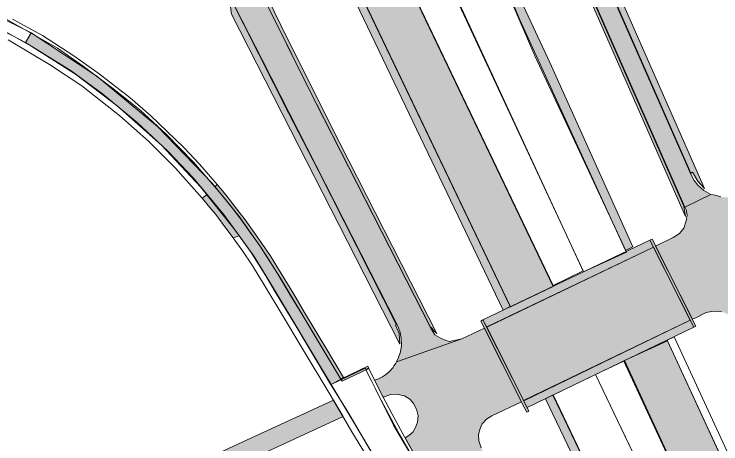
# Model space of a CAD drawing. Extents: x 2356431 to 2371438, y 6972864 to 6982525.
# Drawn here: x 2370099.62 to 2370139.97, y 6980280.57 to 6980305.09 of the extents above; entities that cross this region are included whole.
import ezdxf

# ---------------------------------------------------------------- set-up
doc = ezdxf.new("R2010")
doc.units = 0
doc.header["$LTSCALE"] = 5.6
for name, color, linetype, lineweight in [('1', 7, 'Continuous', 25), ('10', 7, 'Continuous', 13), ('12', 7, 'Continuous', 13), ('13', 7, 'Continuous', 13), ('9', 7, 'Continuous', 13)]:
    doc.layers.add(name, color=color, linetype=linetype, lineweight=lineweight)

msp = doc.modelspace()

# ---------------------------------------------------------------- hatches: boundary and pattern name
at = {"layer": '1'}
for points in [[(2370117.298, 6980285.888), (2370118.272, 6980284.264), (2370118.434, 6980284.35), (2370117.467, 6980285.964), (2370116.206, 6980288.058), (2370115.582, 6980289.104), (2370114.869, 6980290.285), (2370114.232, 6980291.314), (2370113.764, 6980292.001), (2370113.318, 6980292.641), (2370112.807, 6980293.35), (2370112.343, 6980293.962), (2370111.702, 6980294.779), (2370111.207, 6980295.366), (2370111.085, 6980295.242), (2370111.438, 6980294.811), (2370112.01, 6980294.111), (2370112.56, 6980293.39), (2370113.024, 6980292.755), (2370113.607, 6980291.924), (2370114.084, 6980291.198), (2370114.722, 6980290.191), (2370115.395, 6980289.045), (2370116.067, 6980287.947)], [(2370112.474, 6980292.444), (2370111.625, 6980293.595), (2370110.646, 6980294.808), (2370110.36, 6980294.596), (2370110.795, 6980294.051), (2370111.135, 6980293.65), (2370111.655, 6980292.957), (2370112.133, 6980292.328)], [(2370118.279, 6980284.267), (2370119.807, 6980285.005), (2370119.877, 6980284.877), (2370118.347, 6980284.144)]]:
    msp.add_hatch(color=256, dxfattribs=at).paths.add_polyline_path(points)
at = {"layer": '10'}
for points in [[(2370134.523, 6980291.608), (2370128.49, 6980304.772), (2370125.742, 6980311.334), (2370117.647, 6980331.159), (2370118.149, 6980330.843), (2370121.714, 6980322.088), (2370125.108, 6980313.768), (2370127.891, 6980307.309), (2370130.208, 6980302.329), (2370134.941, 6980291.813)], [(2370137.961, 6980293.547), (2370132.417, 6980306.16), (2370125.842, 6980318.794), (2370120.23, 6980329.566), (2370120.566, 6980329.336), (2370128.107, 6980314.837), (2370132.649, 6980305.991), (2370137.859, 6980294.127)], [(2370127.962, 6980288.39), (2370114.845, 6980315.786), (2370110.914, 6980323.248), (2370111.023, 6980325.005), (2370111.436, 6980329.149), (2370112.387, 6980327.162), (2370130.397, 6980289.554)], [(2370139.032, 6980295.134), (2370138.662, 6980295.558), (2370138.359, 6980296.075), (2370138.259, 6980296.026), (2370124.951, 6980326.288), (2370125.532, 6980325.809)], [(2370127.544, 6980288.198), (2370121.528, 6980300.75), (2370117.196, 6980309.824), (2370113.21, 6980318.142), (2370110.834, 6980322.613), (2370110.914, 6980323.248), (2370114.045, 6980317.255), (2370116.067, 6980313.188), (2370127.936, 6980288.415)], [(2370123.747, 6980286.868), (2370123.585, 6980287.02), (2370123.458, 6980287.22), (2370123.411, 6980287.197), (2370116.401, 6980300.907), (2370113.98, 6980305.806), (2370112.733, 6980308.492), (2370112.649, 6980309.016), (2370114.839, 6980304.468), (2370117.716, 6980298.699)], [(2370121.649, 6980286.255), (2370118.162, 6980293.087), (2370115.409, 6980298.485), (2370112.037, 6980305.099), (2370111.873, 6980306.22), (2370115.279, 6980299.461), (2370116.977, 6980296.182), (2370121.452, 6980287.367), (2370121.405, 6980287.344), (2370121.6, 6980286.859)], [(2370151.677, 6980248.04), (2370134.469, 6980285.321), (2370136.92, 6980286.456), (2370155.083, 6980247.096)], [(2370147.168, 6980247.199), (2370129.969, 6980283.148), (2370130.4, 6980283.359), (2370147.563, 6980247.393)]]:
    msp.add_hatch(color=256, dxfattribs=at).paths.add_polyline_path(points)
at = {"layer": '12'}
for points in [[(2370135.923, 6980292.196), (2370126.387, 6980287.639), (2370126.603, 6980287.231), (2370136.123, 6980291.797)], [(2370138.55, 6980287.286), (2370136.044, 6980292.255), (2370135.923, 6980292.196), (2370138.429, 6980287.227)], [(2370129.01, 6980282.442), (2370128.909, 6980282.643), (2370126.387, 6980287.639), (2370126.267, 6980287.58), (2370128.787, 6980282.585), (2370128.889, 6980282.386)], [(2370138.429, 6980287.227), (2370138.225, 6980287.633), (2370128.709, 6980283.044), (2370128.909, 6980282.643)]]:
    msp.add_hatch(color=256, dxfattribs=at).paths.add_polyline_path(points)
at = {"layer": '13'}
msp.add_hatch(color=256, dxfattribs=at).paths.add_polyline_path([(2370100.27, 6980303.472), (2370103.124, 6980301.66), (2370105.502, 6980299.864), (2370108.03, 6980297.608), (2370110.265, 6980295.242), (2370112.249, 6980292.763), (2370113.319, 6980291.272), (2370114.283, 6980289.705), (2370117.722, 6980283.966), (2370118.281, 6980284.262), (2370114.823, 6980290.029), (2370113.654, 6980291.864), (2370112.46, 6980293.547), (2370110.926, 6980295.441), (2370107.811, 6980298.686), (2370104.349, 6980301.557), (2370100.584, 6980304.018)])
at = {"layer": '9'}
for points in [[(2370137.911, 6980294.069), (2370139.411, 6980294.804), (2370139, 6980295.037), (2370138.669, 6980295.336), (2370138.459, 6980295.6), (2370138.261, 6980295.956), (2370124.886, 6980326.347), (2370123.151, 6980327.606), (2370128.614, 6980315.173), (2370128.059, 6980314.917), (2370130.926, 6980309.363), (2370132.625, 6980306.103), (2370132.903, 6980305.443)], [(2370113.777, 6980302.484), (2370121.492, 6980287.355), (2370121.641, 6980286.995), (2370121.723, 6980286.605), (2370121.737, 6980286.183), (2370121.683, 6980285.828), (2370121.575, 6980285.501), (2370121.46, 6980285.254), (2370125.191, 6980286.565), (2370124.462, 6980286.42), (2370124.049, 6980286.563), (2370123.648, 6980286.792), (2370123.405, 6980287.169), (2370116.828, 6980300.069), (2370114.125, 6980305.509), (2370111.136, 6980311.932), (2370111.651, 6980307.464), (2370111.872, 6980306.221)], [(2370138.347, 6980287.684), (2370136.246, 6980291.853), (2370137.26, 6980292.338), (2370137.61, 6980292.572), (2370137.857, 6980292.888), (2370137.99, 6980293.294), (2370138.045, 6980293.632), (2370137.993, 6980293.933), (2370137.911, 6980294.069), (2370139.411, 6980294.804), (2370139.65, 6980294.764), (2370139.978, 6980294.664), (2370140.437, 6980294.63), (2370140.873, 6980294.704), (2370141.185, 6980294.856), (2370141.291, 6980294.864), (2370141.741, 6980293.285), (2370141.354, 6980293.055), (2370141.104, 6980292.803), (2370140.948, 6980292.53), (2370140.812, 6980292.1), (2370140.811, 6980291.707), (2370140.941, 6980291.277), (2370141.17, 6980290.869), (2370141.538, 6980290.545), (2370142.016, 6980290.391), (2370142.41, 6980290.324), (2370142.682, 6980290.393), (2370142.786, 6980290.443), (2370143.958, 6980289.79), (2370143.706, 6980289.665), (2370143.386, 6980289.441), (2370143.142, 6980289.124), (2370142.875, 6980288.68), (2370142.751, 6980288.311), (2370142.705, 6980288.039), (2370142.691, 6980287.758), (2370142.662, 6980287.711), (2370141.04, 6980287.086), (2370140.742, 6980287.605), (2370140.558, 6980287.838), (2370140.257, 6980288.027), (2370140.006, 6980288.113), (2370139.718, 6980288.137), (2370139.441, 6980288.133), (2370139.144, 6980288.064), (2370139.016, 6980288.012), (2370138.551, 6980287.771)], [(2370128.72, 6980283.017), (2370126.602, 6980287.257), (2370136.12, 6980291.794), (2370138.221, 6980287.635)], [(2370126.003, 6980278.704), (2370125.763, 6980279.085), (2370125.38, 6980279.461), (2370124.938, 6980279.731), (2370124.434, 6980279.898), (2370123.973, 6980279.934), (2370123.476, 6980279.879), (2370123.198, 6980279.788), (2370123.024, 6980279.709), (2370122.712, 6980279.559), (2370121.94, 6980280.912), (2370122.161, 6980281.044), (2370122.377, 6980281.244), (2370122.543, 6980281.506), (2370122.652, 6980281.805), (2370122.685, 6980282.176), (2370122.6, 6980282.544), (2370122.432, 6980282.871), (2370122.222, 6980283.124), (2370121.915, 6980283.302), (2370121.448, 6980283.41), (2370121.115, 6980283.39), (2370120.807, 6980283.275), (2370120.699, 6980283.222), (2370120.205, 6980284.2), (2370120.417, 6980284.28), (2370120.646, 6980284.395), (2370120.819, 6980284.514), (2370121.051, 6980284.708), (2370121.238, 6980284.912), (2370121.328, 6980285.039), (2370121.416, 6980285.173), (2370121.46, 6980285.254), (2370125.191, 6980286.565), (2370126.472, 6980287.166), (2370128.583, 6980282.974), (2370126.897, 6980282.173), (2370126.601, 6980281.981), (2370126.351, 6980281.722), (2370126.223, 6980281.443), (2370126.135, 6980281.101), (2370126.152, 6980280.734), (2370126.281, 6980280.343), (2370126.876, 6980279.157)], [(2370101.441, 6980274.649), (2370109.877, 6980278.19), (2370118.407, 6980282.123), (2370117.848, 6980283.056), (2370113.172, 6980280.907), (2370109.025, 6980278.985), (2370104.559, 6980277.075), (2370100.898, 6980275.595)]]:
    msp.add_hatch(color=256, dxfattribs=at).paths.add_polyline_path(points)

# ---------------------------------------------------------------- linework, layer by layer
at = {"layer": '1', "lineweight": 13}
for points in [[(2370117.298, 6980285.888), (2370118.272, 6980284.264), (2370118.434, 6980284.35), (2370117.467, 6980285.964), (2370116.206, 6980288.058), (2370115.582, 6980289.104), (2370114.869, 6980290.285), (2370114.232, 6980291.314), (2370113.764, 6980292.001), (2370113.318, 6980292.641), (2370112.807, 6980293.35), (2370112.343, 6980293.962), (2370111.702, 6980294.779), (2370111.207, 6980295.366), (2370111.085, 6980295.242), (2370111.438, 6980294.811), (2370112.01, 6980294.111), (2370112.56, 6980293.39), (2370113.024, 6980292.755), (2370113.607, 6980291.924), (2370114.084, 6980291.198), (2370114.722, 6980290.191), (2370115.395, 6980289.045), (2370116.067, 6980287.947)], [(2370112.474, 6980292.444), (2370111.625, 6980293.595), (2370110.646, 6980294.808), (2370110.36, 6980294.596), (2370110.795, 6980294.051), (2370111.135, 6980293.65), (2370111.655, 6980292.957), (2370112.133, 6980292.328)], [(2370118.279, 6980284.267), (2370119.807, 6980285.005), (2370119.877, 6980284.877), (2370118.347, 6980284.144)]]:
    msp.add_lwpolyline(points, close=True, dxfattribs=at)
at = {"layer": '10'}
for points in [[(2370132.13, 6980290.384), (2370134.581, 6980291.517), (2370129.347, 6980302.711), (2370127.507, 6980307.007), (2370126.93, 6980306.92), (2370123.688, 6980313.748), (2370121.408, 6980318.441), (2370114.657, 6980332.893), (2370113.322, 6980333.6), (2370112.229, 6980334.16), (2370112.064, 6980333.261), (2370122.202, 6980311.856)], [(2370130.398, 6980289.599), (2370111.416, 6980329.236), (2370112.064, 6980333.262), (2370121.804, 6980312.627), (2370124.376, 6980307.034), (2370132.104, 6980290.437)], [(2370134.523, 6980291.608), (2370128.49, 6980304.772), (2370125.742, 6980311.334), (2370117.647, 6980331.159), (2370118.149, 6980330.843), (2370121.714, 6980322.088), (2370125.108, 6980313.768), (2370127.891, 6980307.309), (2370130.208, 6980302.329), (2370134.941, 6980291.813)], [(2370137.961, 6980293.547), (2370132.417, 6980306.16), (2370125.842, 6980318.794), (2370120.23, 6980329.566), (2370120.566, 6980329.336), (2370128.107, 6980314.837), (2370132.649, 6980305.991), (2370137.859, 6980294.127)], [(2370127.962, 6980288.39), (2370114.845, 6980315.786), (2370110.914, 6980323.248), (2370111.023, 6980325.005), (2370111.436, 6980329.149), (2370112.387, 6980327.162), (2370130.397, 6980289.554)], [(2370139.032, 6980295.134), (2370138.662, 6980295.558), (2370138.359, 6980296.075), (2370138.259, 6980296.026), (2370124.951, 6980326.288), (2370125.532, 6980325.809)], [(2370127.544, 6980288.198), (2370121.528, 6980300.75), (2370117.196, 6980309.824), (2370113.21, 6980318.142), (2370110.834, 6980322.613), (2370110.914, 6980323.248), (2370114.045, 6980317.255), (2370116.067, 6980313.188), (2370127.936, 6980288.415)], [(2370123.747, 6980286.868), (2370123.585, 6980287.02), (2370123.458, 6980287.22), (2370123.411, 6980287.197), (2370116.401, 6980300.907), (2370113.98, 6980305.806), (2370112.733, 6980308.492), (2370112.649, 6980309.016), (2370114.839, 6980304.468), (2370117.716, 6980298.699)], [(2370121.649, 6980286.255), (2370118.162, 6980293.087), (2370115.409, 6980298.485), (2370112.037, 6980305.099), (2370111.873, 6980306.22), (2370115.279, 6980299.461), (2370116.977, 6980296.182), (2370121.452, 6980287.367), (2370121.405, 6980287.344), (2370121.6, 6980286.859)], [(2370151.677, 6980248.04), (2370134.469, 6980285.321), (2370136.92, 6980286.456), (2370155.083, 6980247.096)], [(2370159.458, 6980237.743), (2370136.913, 6980286.479), (2370137.309, 6980286.673), (2370159.84, 6980237.932)], [(2370214.987, 6980112.956), (2370132.81, 6980284.523), (2370134.438, 6980285.294), (2370139.366, 6980274.668), (2370157.698, 6980234.978), (2370166.956, 6980215.774), (2370215.658, 6980113.905)], [(2370154.734, 6980238.744), (2370132.809, 6980284.522), (2370130.375, 6980283.35), (2370152.298, 6980237.578)], [(2370147.168, 6980247.199), (2370129.969, 6980283.148), (2370130.4, 6980283.359), (2370147.563, 6980247.393)]]:
    msp.add_lwpolyline(points, close=True, dxfattribs=at)
at = {"layer": '12'}
for points in [[(2370098.647, 6980305.088), (2370099.902, 6980304.396), (2370102.101, 6980303.148), (2370103.562, 6980302.12), (2370105.228, 6980300.876), (2370106.791, 6980299.641), (2370108.314, 6980298.227), (2370109.857, 6980296.655), (2370111.085, 6980295.242), (2370111.207, 6980295.366), (2370110.202, 6980296.527), (2370109.33, 6980297.468), (2370107.411, 6980299.311), (2370106.237, 6980300.321), (2370104.468, 6980301.693), (2370103.031, 6980302.713), (2370101.244, 6980303.878), (2370099.522, 6980304.804)], [(2370099.269, 6980303.626), (2370101.642, 6980302.226), (2370103.476, 6980301.005), (2370105.65, 6980299.296), (2370107.286, 6980297.85), (2370108.824, 6980296.303), (2370110.36, 6980294.596), (2370110.646, 6980294.808), (2370109.837, 6980295.744), (2370108.406, 6980297.262), (2370106.636, 6980298.909), (2370104.661, 6980300.537), (2370102.875, 6980301.861), (2370100.667, 6980303.236), (2370098.786, 6980304.282)], [(2370120.438, 6980278.74), (2370118.958, 6980281.17), (2370117.646, 6980283.401), (2370116.003, 6980286.125), (2370114.964, 6980287.878), (2370113.846, 6980289.749), (2370113.167, 6980290.828), (2370112.65, 6980291.578), (2370112.132, 6980292.328), (2370112.474, 6980292.445), (2370113.154, 6980291.488), (2370113.998, 6980290.156), (2370114.471, 6980289.337), (2370115.826, 6980287.125), (2370117.692, 6980283.985), (2370118.669, 6980282.394), (2370119.938, 6980280.25)], [(2370122.659, 6980279.632), (2370121.903, 6980280.966), (2370121.198, 6980282.266), (2370120.45, 6980283.712), (2370120.056, 6980284.49), (2370119.863, 6980284.883), (2370119.707, 6980284.799), (2370120.036, 6980284.131), (2370120.576, 6980283.058), (2370121.604, 6980281.141), (2370122.376, 6980279.793)]]:
    msp.add_lwpolyline(points, dxfattribs=at)
for points in [[(2370135.923, 6980292.196), (2370126.387, 6980287.639), (2370126.603, 6980287.231), (2370136.123, 6980291.797)], [(2370138.55, 6980287.286), (2370136.044, 6980292.255), (2370135.923, 6980292.196), (2370138.429, 6980287.227)], [(2370129.01, 6980282.442), (2370128.909, 6980282.643), (2370126.387, 6980287.639), (2370126.267, 6980287.58), (2370128.787, 6980282.585), (2370128.889, 6980282.386)], [(2370138.429, 6980287.227), (2370138.225, 6980287.633), (2370128.709, 6980283.044), (2370128.909, 6980282.643)]]:
    msp.add_lwpolyline(points, close=True, dxfattribs=at)
at = {"layer": '13'}
for points in [[(2370039.758, 6980299.287), (2370048.198, 6980302.614), (2370048.444, 6980301.738), (2370057.149, 6980304.189), (2370070.05, 6980307.82), (2370074.538, 6980308.807), (2370079.013, 6980309.264), (2370083.51, 6980309.212), (2370087.973, 6980308.65), (2370092.343, 6980307.587), (2370096.565, 6980306.036), (2370100.584, 6980304.018), (2370100.27, 6980303.472), (2370097.37, 6980304.983), (2370093.874, 6980306.419), (2370091.278, 6980307.241), (2370087.485, 6980308.097), (2370083.858, 6980308.554), (2370079.171, 6980308.64), (2370074.724, 6980308.199), (2370071.718, 6980307.603), (2370039.925, 6980298.68)], [(2370100.27, 6980303.472), (2370103.124, 6980301.66), (2370105.502, 6980299.864), (2370108.03, 6980297.608), (2370110.265, 6980295.242), (2370112.249, 6980292.763), (2370113.319, 6980291.272), (2370114.283, 6980289.705), (2370117.722, 6980283.966), (2370118.281, 6980284.262), (2370114.823, 6980290.029), (2370113.654, 6980291.864), (2370112.46, 6980293.547), (2370110.926, 6980295.441), (2370107.811, 6980298.686), (2370104.349, 6980301.557), (2370100.584, 6980304.018)]]:
    msp.add_lwpolyline(points, close=True, dxfattribs=at)
msp.add_lwpolyline([(2370123.687, 6980277.571), (2370121.285, 6980281.637), (2370120.236, 6980283.745), (2370119.662, 6980284.882), (2370117.722, 6980283.967), (2370120.685, 6980278.998)], dxfattribs=at)
at = {"layer": '9'}
for points in [[(2370137.911, 6980294.069), (2370139.411, 6980294.804), (2370139, 6980295.037), (2370138.669, 6980295.336), (2370138.459, 6980295.6), (2370138.261, 6980295.956), (2370124.886, 6980326.347), (2370123.151, 6980327.606), (2370128.614, 6980315.173), (2370128.059, 6980314.917), (2370130.926, 6980309.363), (2370132.625, 6980306.103), (2370132.903, 6980305.443)], [(2370113.777, 6980302.484), (2370121.492, 6980287.355), (2370121.641, 6980286.995), (2370121.723, 6980286.605), (2370121.737, 6980286.183), (2370121.683, 6980285.828), (2370121.575, 6980285.501), (2370121.46, 6980285.254), (2370125.191, 6980286.565), (2370124.462, 6980286.42), (2370124.049, 6980286.563), (2370123.648, 6980286.792), (2370123.405, 6980287.169), (2370116.828, 6980300.069), (2370114.125, 6980305.509), (2370111.136, 6980311.932), (2370111.651, 6980307.464), (2370111.872, 6980306.221)], [(2370128.72, 6980283.017), (2370126.602, 6980287.257), (2370136.12, 6980291.794), (2370138.221, 6980287.635)], [(2370101.441, 6980274.649), (2370109.877, 6980278.19), (2370118.407, 6980282.123), (2370117.848, 6980283.056), (2370113.172, 6980280.907), (2370109.025, 6980278.985), (2370104.559, 6980277.075), (2370100.898, 6980275.595)]]:
    msp.add_lwpolyline(points, close=True, dxfattribs=at)
for points in [[(2370140.006, 6980288.113), (2370139.718, 6980288.137), (2370139.441, 6980288.133), (2370139.144, 6980288.064), (2370139.016, 6980288.012), (2370138.551, 6980287.771), (2370138.347, 6980287.684), (2370136.246, 6980291.853), (2370137.26, 6980292.338), (2370137.61, 6980292.572), (2370137.857, 6980292.888), (2370137.99, 6980293.294), (2370138.045, 6980293.632), (2370137.993, 6980293.933), (2370137.911, 6980294.069), (2370139.411, 6980294.804), (2370139.65, 6980294.764), (2370139.978, 6980294.664)], [(2370122.712, 6980279.559), (2370121.94, 6980280.912), (2370122.161, 6980281.044), (2370122.377, 6980281.244), (2370122.543, 6980281.506), (2370122.652, 6980281.805), (2370122.685, 6980282.176), (2370122.6, 6980282.544), (2370122.432, 6980282.871), (2370122.222, 6980283.124), (2370121.915, 6980283.302), (2370121.448, 6980283.41), (2370121.115, 6980283.39), (2370120.807, 6980283.275), (2370120.699, 6980283.222), (2370120.205, 6980284.2), (2370120.417, 6980284.28), (2370120.646, 6980284.395), (2370120.819, 6980284.514), (2370121.051, 6980284.708), (2370121.238, 6980284.912), (2370121.328, 6980285.039), (2370121.416, 6980285.173), (2370121.46, 6980285.254), (2370125.191, 6980286.565), (2370126.472, 6980287.166), (2370128.583, 6980282.974), (2370126.897, 6980282.173), (2370126.601, 6980281.981), (2370126.351, 6980281.722), (2370126.223, 6980281.443), (2370126.135, 6980281.101), (2370126.152, 6980280.734), (2370126.281, 6980280.343)]]:
    msp.add_lwpolyline(points, dxfattribs=at)

doc.saveas('drawing.dxf')
